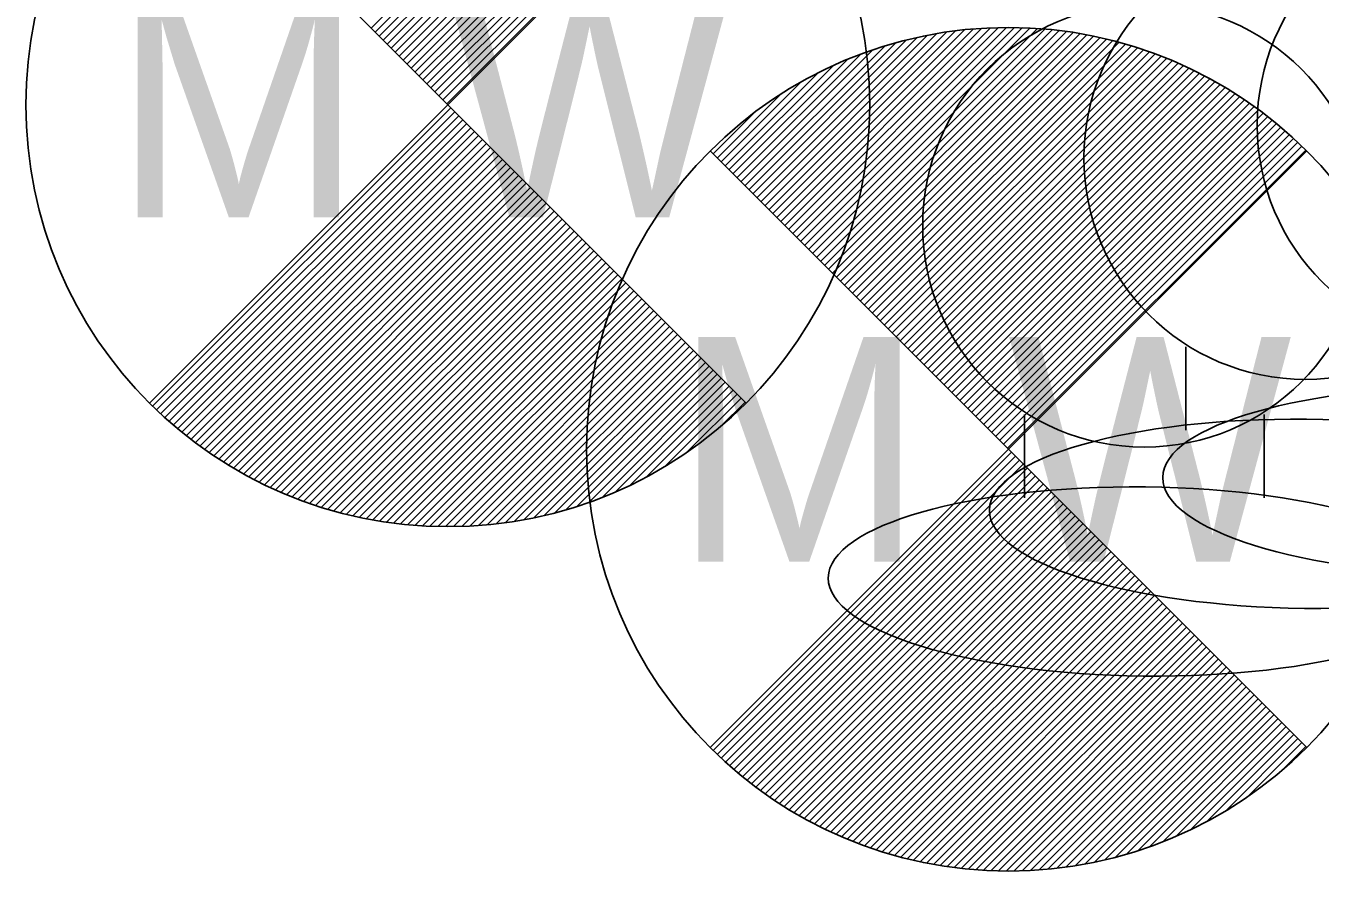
# Model space of a CAD drawing. Extents: x -1 to 1157254, y -1 to 2021979.
# Drawn here: x 1149899.1 to 1149912.9, y 2019492.18 to 2019501.19 of the extents above; entities that cross this region are included whole.
import ezdxf

# ---------------------------------------------------------------- set-up
doc = ezdxf.new("R2010")
doc.units = 0
doc.layers.add('S_DITCHLINE_ANNOT', color=7, linetype='Continuous')

msp = doc.modelspace()

# ---------------------------------------------------------------- linework, layer by layer
at = {"layer": 'S_DITCHLINE_ANNOT'}
for p, q in [((1149902.782, 2019501.166), (1149905.856, 2019504.24)), ((1149902.824, 2019501.124), (1149905.909, 2019504.209)), ((1149902.867, 2019501.082), (1149905.962, 2019504.177)), ((1149902.909, 2019501.039), (1149906.014, 2019504.144)), ((1149902.951, 2019500.997), (1149906.065, 2019504.111)), ((1149902.994, 2019500.954), (1149906.116, 2019504.077)), ((1149903.036, 2019500.912), (1149906.166, 2019504.042)), ((1149903.079, 2019500.87), (1149906.217, 2019504.007)), ((1149903.121, 2019500.827), (1149906.265, 2019503.971)), ((1149903.163, 2019500.785), (1149906.314, 2019503.935)), ((1149903.206, 2019500.742), (1149906.362, 2019503.898)), ((1149903.248, 2019500.7), (1149906.409, 2019503.861)), ((1149903.291, 2019500.657), (1149906.456, 2019503.823)), ((1149903.333, 2019500.615), (1149906.502, 2019503.784)), ((1149903.375, 2019500.573), (1149906.548, 2019503.745)), ((1149903.418, 2019500.53), (1149906.593, 2019503.706)), ((1149903.46, 2019500.488), (1149906.638, 2019503.665)), ((1149903.503, 2019500.445), (1149906.682, 2019503.625)), ((1149903.545, 2019500.403), (1149906.725, 2019503.583)), ((1149903.587, 2019500.361), (1149906.768, 2019503.541)), ((1149906.893, 2019499.359), (1149908.602, 2019501.068)), ((1149906.935, 2019499.317), (1149908.709, 2019501.091)), ((1149906.978, 2019499.274), (1149908.813, 2019501.11)), ((1149907.02, 2019499.232), (1149908.914, 2019501.126)), ((1149907.063, 2019499.19), (1149909.012, 2019501.139)), ((1149907.105, 2019499.147), (1149909.108, 2019501.15)), ((1149907.147, 2019499.105), (1149909.201, 2019501.159)), ((1149907.19, 2019499.062), (1149909.293, 2019501.166)), ((1149907.232, 2019499.02), (1149909.383, 2019501.17)), ((1149907.275, 2019498.978), (1149909.47, 2019501.173)), ((1149907.317, 2019498.935), (1149909.556, 2019501.175)), ((1149907.359, 2019498.893), (1149909.641, 2019501.174)), ((1149907.402, 2019498.85), (1149909.724, 2019501.173)), ((1149907.444, 2019498.808), (1149909.805, 2019501.169)), ((1149907.487, 2019498.766), (1149909.885, 2019501.164)), ((1149907.529, 2019498.723), (1149909.964, 2019501.158)), ((1149907.571, 2019498.681), (1149910.041, 2019501.151)), ((1149907.614, 2019498.638), (1149910.117, 2019501.142)), ((1149907.656, 2019498.596), (1149910.193, 2019501.132)), ((1149907.699, 2019498.554), (1149910.266, 2019501.121)), ((1149907.741, 2019498.511), (1149910.339, 2019501.109)), ((1149907.783, 2019498.469), (1149910.411, 2019501.096)), ((1149907.826, 2019498.426), (1149910.482, 2019501.082)), ((1149907.868, 2019498.384), (1149910.552, 2019501.067)), ((1149907.911, 2019498.341), (1149910.621, 2019501.052)), ((1149906.723, 2019499.529), (1149908.131, 2019500.937)), ((1149906.766, 2019499.487), (1149908.256, 2019500.977)), ((1149906.808, 2019499.444), (1149908.376, 2019501.012)), ((1149906.85, 2019499.402), (1149908.49, 2019501.042)), ((1149907.953, 2019498.299), (1149910.689, 2019501.035)), ((1149907.996, 2019498.257), (1149910.756, 2019501.017)), ((1149908.038, 2019498.214), (1149910.822, 2019500.998)), ((1149908.08, 2019498.172), (1149910.888, 2019500.979)), ((1149908.123, 2019498.129), (1149910.952, 2019500.959)), ((1149908.165, 2019498.087), (1149911.016, 2019500.938)), ((1149908.208, 2019498.045), (1149911.079, 2019500.916)), ((1149906.638, 2019499.614), (1149907.86, 2019500.835)), ((1149906.681, 2019499.571), (1149908, 2019500.89)), ((1149908.25, 2019498.002), (1149911.141, 2019500.893)), ((1149908.292, 2019497.96), (1149911.203, 2019500.87)), ((1149908.335, 2019497.917), (1149911.263, 2019500.846)), ((1149908.377, 2019497.875), (1149911.323, 2019500.821)), ((1149908.42, 2019497.833), (1149911.383, 2019500.795)), ((1149906.554, 2019499.699), (1149907.545, 2019500.69)), ((1149906.596, 2019499.656), (1149907.709, 2019500.769)), ((1149908.462, 2019497.79), (1149911.441, 2019500.77)), ((1149908.504, 2019497.748), (1149911.499, 2019500.742)), ((1149908.547, 2019497.705), (1149911.557, 2019500.715)), ((1149908.589, 2019497.663), (1149911.613, 2019500.687)), ((1149908.632, 2019497.621), (1149911.669, 2019500.658)), ((1149906.511, 2019499.741), (1149907.363, 2019500.593)), ((1149908.674, 2019497.578), (1149911.724, 2019500.628)), ((1149908.716, 2019497.536), (1149911.779, 2019500.598)), ((1149908.759, 2019497.493), (1149911.833, 2019500.567)), ((1149908.801, 2019497.451), (1149911.886, 2019500.536)), ((1149908.844, 2019497.408), (1149911.939, 2019500.504)), ((1149906.469, 2019499.783), (1149907.15, 2019500.464)), ((1149908.886, 2019497.366), (1149911.991, 2019500.471)), ((1149908.929, 2019497.324), (1149912.042, 2019500.438)), ((1149908.971, 2019497.281), (1149912.093, 2019500.404)), ((1149909.013, 2019497.239), (1149912.144, 2019500.369)), ((1149900.449, 2019497.138), (1149903.63, 2019500.318)), ((1149900.493, 2019497.097), (1149903.672, 2019500.276)), ((1149900.536, 2019497.055), (1149903.714, 2019500.234)), ((1149906.426, 2019499.826), (1149906.873, 2019500.272)), ((1149909.056, 2019497.196), (1149912.194, 2019500.334)), ((1149909.098, 2019497.154), (1149912.242, 2019500.298)), ((1149909.141, 2019497.112), (1149912.291, 2019500.262)), ((1149909.183, 2019497.069), (1149912.339, 2019500.225)), ((1149900.581, 2019497.015), (1149903.757, 2019500.191)), ((1149900.625, 2019496.975), (1149903.799, 2019500.149)), ((1149900.671, 2019496.935), (1149903.842, 2019500.106)), ((1149909.225, 2019497.027), (1149912.386, 2019500.188)), ((1149909.268, 2019496.984), (1149912.434, 2019500.15)), ((1149909.31, 2019496.942), (1149912.479, 2019500.111)), ((1149900.717, 2019496.896), (1149903.884, 2019500.064)), ((1149900.763, 2019496.858), (1149903.927, 2019500.022)), ((1149900.81, 2019496.821), (1149903.969, 2019499.979)), ((1149909.353, 2019496.9), (1149912.525, 2019500.072)), ((1149909.395, 2019496.857), (1149912.57, 2019500.032)), ((1149909.437, 2019496.815), (1149912.615, 2019499.992)), ((1149909.48, 2019496.772), (1149912.659, 2019499.951)), ((1149900.858, 2019496.783), (1149904.011, 2019499.937)), ((1149900.906, 2019496.747), (1149904.054, 2019499.894)), ((1149900.955, 2019496.711), (1149904.096, 2019499.852)), ((1149901.004, 2019496.675), (1149904.139, 2019499.81)), ((1149909.522, 2019496.73), (1149912.702, 2019499.91)), ((1149909.565, 2019496.688), (1149912.745, 2019499.868)), ((1149901.055, 2019496.641), (1149904.181, 2019499.767)), ((1149901.105, 2019496.606), (1149904.223, 2019499.725)), ((1149901.156, 2019496.573), (1149904.266, 2019499.682)), ((1149901.208, 2019496.54), (1149904.308, 2019499.64)), ((1149901.261, 2019496.507), (1149904.351, 2019499.597)), ((1149901.314, 2019496.476), (1149904.393, 2019499.555)), ((1149901.367, 2019496.444), (1149904.435, 2019499.513)), ((1149901.422, 2019496.414), (1149904.478, 2019499.47)), ((1149901.476, 2019496.384), (1149904.52, 2019499.428)), ((1149901.532, 2019496.355), (1149904.563, 2019499.385)), ((1149901.588, 2019496.326), (1149904.605, 2019499.343)), ((1149901.645, 2019496.298), (1149904.647, 2019499.301)), ((1149901.703, 2019496.271), (1149904.69, 2019499.258)), ((1149901.761, 2019496.244), (1149904.732, 2019499.216)), ((1149901.82, 2019496.219), (1149904.775, 2019499.173)), ((1149901.879, 2019496.193), (1149904.817, 2019499.131)), ((1149901.94, 2019496.169), (1149904.86, 2019499.089)), ((1149902.001, 2019496.145), (1149904.902, 2019499.046)), ((1149902.063, 2019496.122), (1149904.944, 2019499.004)), ((1149902.125, 2019496.1), (1149904.987, 2019498.961)), ((1149902.189, 2019496.079), (1149905.029, 2019498.919)), ((1149902.253, 2019496.058), (1149905.072, 2019498.877)), ((1149902.318, 2019496.038), (1149905.114, 2019498.834)), ((1149902.384, 2019496.019), (1149905.156, 2019498.792)), ((1149902.45, 2019496.001), (1149905.199, 2019498.749)), ((1149902.518, 2019495.984), (1149905.241, 2019498.707)), ((1149902.586, 2019495.967), (1149905.284, 2019498.664)), ((1149902.656, 2019495.952), (1149905.326, 2019498.622)), ((1149902.726, 2019495.937), (1149905.368, 2019498.58)), ((1149902.798, 2019495.924), (1149905.411, 2019498.537)), ((1149902.87, 2019495.911), (1149905.453, 2019498.495)), ((1149902.943, 2019495.9), (1149905.496, 2019498.452)), ((1149903.018, 2019495.89), (1149905.538, 2019498.41)), ((1149903.094, 2019495.881), (1149905.58, 2019498.368)), ((1149903.17, 2019495.872), (1149905.623, 2019498.325)), ((1149903.248, 2019495.866), (1149905.665, 2019498.283)), ((1149903.328, 2019495.86), (1149905.708, 2019498.24)), ((1149903.408, 2019495.856), (1149905.75, 2019498.198)), ((1149903.491, 2019495.854), (1149905.793, 2019498.156)), ((1149903.574, 2019495.852), (1149905.835, 2019498.113)), ((1149903.659, 2019495.853), (1149905.877, 2019498.071)), ((1149903.746, 2019495.854), (1149905.92, 2019498.028)), ((1149903.835, 2019495.859), (1149905.962, 2019497.986)), ((1149903.925, 2019495.864), (1149906.005, 2019497.944)), ((1149904.017, 2019495.872), (1149906.047, 2019497.901)), ((1149904.113, 2019495.882), (1149906.089, 2019497.859)), ((1149904.209, 2019495.894), (1149906.132, 2019497.816)), ((1149904.309, 2019495.909), (1149906.174, 2019497.774)), ((1149911.465, 2019497.771), (1149911.465, 2019496.88)), ((1149904.412, 2019495.927), (1149906.217, 2019497.731)), ((1149904.517, 2019495.947), (1149906.259, 2019497.689)), ((1149904.626, 2019495.971), (1149906.301, 2019497.647)), ((1149904.739, 2019495.999), (1149906.344, 2019497.604)), ((1149904.856, 2019496.032), (1149906.386, 2019497.562)), ((1149904.979, 2019496.07), (1149906.429, 2019497.519)), ((1149905.107, 2019496.113), (1149906.471, 2019497.477)), ((1149905.243, 2019496.164), (1149906.513, 2019497.435)), ((1149905.387, 2019496.224), (1149906.556, 2019497.392)), ((1149905.543, 2019496.295), (1149906.598, 2019497.35)), ((1149905.714, 2019496.381), (1149906.641, 2019497.307)), ((1149905.911, 2019496.492), (1149906.683, 2019497.265)), ((1149906.148, 2019496.645), (1149906.726, 2019497.223)), ((1149906.51, 2019496.922), (1149906.768, 2019497.18)), ((1149909.746, 2019497.049), (1149909.746, 2019496.158)), ((1149912.303, 2019497.049), (1149912.303, 2019496.158)), ((1149906.427, 2019493.465), (1149909.607, 2019496.645)), ((1149906.47, 2019493.423), (1149909.649, 2019496.603)), ((1149906.513, 2019493.382), (1149909.692, 2019496.561)), ((1149906.558, 2019493.342), (1149909.734, 2019496.518)), ((1149906.602, 2019493.301), (1149909.776, 2019496.476)), ((1149906.648, 2019493.262), (1149909.819, 2019496.433)), ((1149906.694, 2019493.223), (1149909.861, 2019496.391)), ((1149906.74, 2019493.185), (1149909.904, 2019496.348)), ((1149906.788, 2019493.147), (1149909.946, 2019496.306)), ((1149906.835, 2019493.11), (1149909.989, 2019496.264)), ((1149906.883, 2019493.074), (1149910.031, 2019496.221)), ((1149906.932, 2019493.038), (1149910.073, 2019496.179)), ((1149906.982, 2019493.002), (1149910.116, 2019496.136)), ((1149907.032, 2019492.968), (1149910.158, 2019496.094)), ((1149907.082, 2019492.933), (1149910.201, 2019496.052)), ((1149907.134, 2019492.9), (1149910.243, 2019496.009)), ((1149907.185, 2019492.867), (1149910.285, 2019495.967)), ((1149907.238, 2019492.834), (1149910.328, 2019495.924)), ((1149907.291, 2019492.803), (1149910.37, 2019495.882)), ((1149907.344, 2019492.771), (1149910.413, 2019495.84)), ((1149907.399, 2019492.741), (1149910.455, 2019495.797)), ((1149907.453, 2019492.711), (1149910.497, 2019495.755)), ((1149907.509, 2019492.682), (1149910.54, 2019495.712)), ((1149907.565, 2019492.653), (1149910.582, 2019495.67)), ((1149907.622, 2019492.625), (1149910.625, 2019495.628)), ((1149907.68, 2019492.598), (1149910.667, 2019495.585)), ((1149907.738, 2019492.571), (1149910.709, 2019495.543)), ((1149907.797, 2019492.546), (1149910.752, 2019495.5)), ((1149907.857, 2019492.52), (1149910.794, 2019495.458)), ((1149907.917, 2019492.496), (1149910.837, 2019495.415)), ((1149907.978, 2019492.472), (1149910.879, 2019495.373)), ((1149908.04, 2019492.449), (1149910.922, 2019495.331)), ((1149908.103, 2019492.427), (1149910.964, 2019495.288)), ((1149908.166, 2019492.406), (1149911.006, 2019495.246)), ((1149908.23, 2019492.385), (1149911.049, 2019495.203)), ((1149908.295, 2019492.365), (1149911.091, 2019495.161)), ((1149908.361, 2019492.346), (1149911.134, 2019495.119)), ((1149908.428, 2019492.328), (1149911.176, 2019495.076)), ((1149908.495, 2019492.311), (1149911.218, 2019495.034)), ((1149908.564, 2019492.294), (1149911.261, 2019494.991)), ((1149908.633, 2019492.279), (1149911.303, 2019494.949)), ((1149908.703, 2019492.264), (1149911.346, 2019494.907)), ((1149908.775, 2019492.251), (1149911.388, 2019494.864)), ((1149908.847, 2019492.238), (1149911.43, 2019494.822)), ((1149908.921, 2019492.227), (1149911.473, 2019494.779)), ((1149908.995, 2019492.216), (1149911.515, 2019494.737)), ((1149909.071, 2019492.208), (1149911.558, 2019494.695)), ((1149909.147, 2019492.199), (1149911.6, 2019494.652)), ((1149909.226, 2019492.193), (1149911.642, 2019494.61)), ((1149909.305, 2019492.187), (1149911.685, 2019494.567)), ((1149909.386, 2019492.183), (1149911.727, 2019494.525)), ((1149909.468, 2019492.181), (1149911.77, 2019494.482)), ((1149909.551, 2019492.179), (1149911.812, 2019494.44)), ((1149909.637, 2019492.18), (1149911.855, 2019494.398)), ((1149909.723, 2019492.181), (1149911.897, 2019494.355)), ((1149909.812, 2019492.185), (1149911.939, 2019494.313)), ((1149909.902, 2019492.191), (1149911.982, 2019494.27)), ((1149909.995, 2019492.198), (1149912.024, 2019494.228)), ((1149910.09, 2019492.209), (1149912.067, 2019494.186)), ((1149910.187, 2019492.221), (1149912.109, 2019494.143)), ((1149910.286, 2019492.235), (1149912.151, 2019494.101)), ((1149910.389, 2019492.253), (1149912.194, 2019494.058)), ((1149910.494, 2019492.274), (1149912.236, 2019494.016)), ((1149910.603, 2019492.298), (1149912.279, 2019493.974)), ((1149910.716, 2019492.326), (1149912.321, 2019493.931)), ((1149910.833, 2019492.359), (1149912.363, 2019493.889)), ((1149910.956, 2019492.396), (1149912.406, 2019493.846)), ((1149911.084, 2019492.44), (1149912.448, 2019493.804)), ((1149911.22, 2019492.491), (1149912.491, 2019493.762)), ((1149911.364, 2019492.55), (1149912.533, 2019493.719)), ((1149911.52, 2019492.621), (1149912.576, 2019493.677)), ((1149911.691, 2019492.707), (1149912.618, 2019493.634)), ((1149911.888, 2019492.819), (1149912.66, 2019493.592)), ((1149912.125, 2019492.972), (1149912.703, 2019493.549)), ((1149912.487, 2019493.249), (1149912.745, 2019493.507))]:
    msp.add_line(p, q, dxfattribs=at)
for points in [[(1149900.417, 2019503.531), (1149903.598, 2019500.35), (1149900.417, 2019497.169)], [(1149906.779, 2019503.531), (1149903.598, 2019500.35), (1149906.779, 2019497.169)], [(1149906.395, 2019499.858), (1149909.575, 2019496.677), (1149906.395, 2019493.496)], [(1149912.756, 2019499.858), (1149909.575, 2019496.677), (1149912.756, 2019493.496)]]:
    msp.add_lwpolyline(points, dxfattribs=at)
for centre, radius in [((1149903.598, 2019500.35), 4.498), ((1149914.59, 2019500.133), 2.363), ((1149912.743, 2019499.785), 2.363), ((1149911.024, 2019499.063), 2.363), ((1149909.575, 2019496.677), 4.498)]:
    msp.add_circle(centre, radius, dxfattribs=at)
for centre in [(1149914.59, 2019496.337), (1149912.743, 2019495.989), (1149911.024, 2019495.267)]:
    msp.add_ellipse(centre, major_axis=(3.37, -0.039), ratio=0.299132, dxfattribs=at)

# ---------------------------------------------------------------- texts
for p in [(1149900.028, 2019499.15), (1149906.005, 2019495.477)]:
    msp.add_text('M W', height=2.399, dxfattribs=at).set_placement(p)

doc.saveas('drawing.dxf')
